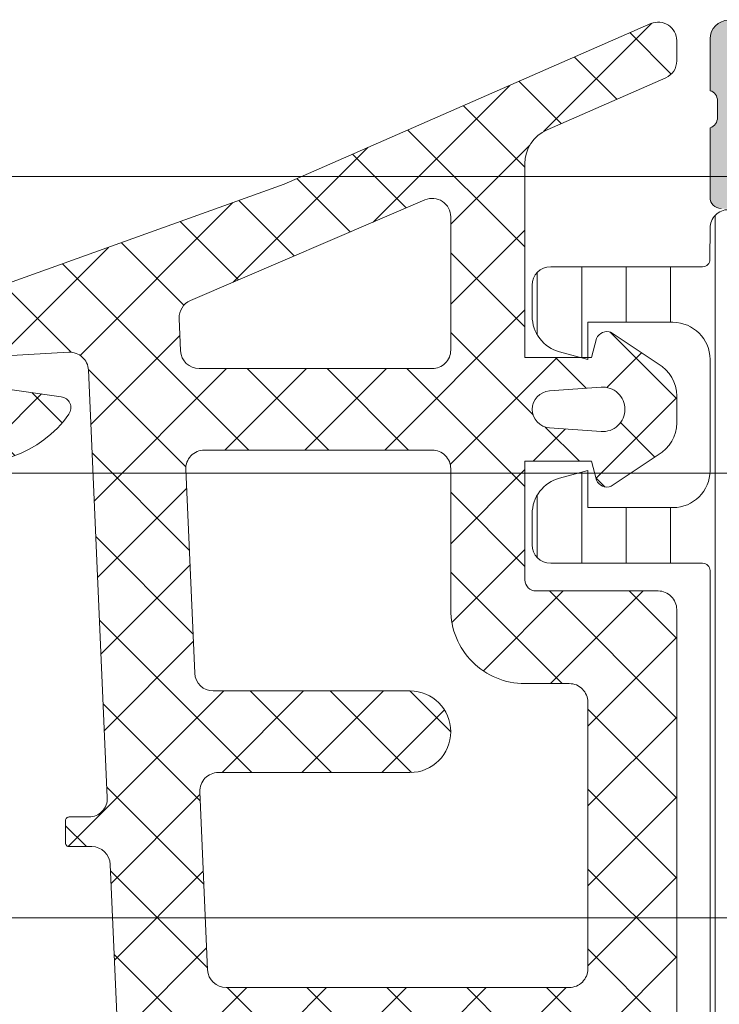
# Model space of a CAD drawing. Header units: millimetres. Extents: x 213386 to 506888, y 183055 to 450952.
# Tile 770 of 1056: x 387535 to 387554, y 342623 to 342649. Entities that reach past the tile are written whole.
import ezdxf

# ---------------------------------------------------------------- set-up
doc = ezdxf.new("R2010")
doc.units = ezdxf.units.MM
doc.layers.add('FASÁDA DETAILNÍ', color=255, linetype='Continuous', lineweight=0)
doc.layers.add('NOVA', color=255, linetype='Continuous', lineweight=0)

# ---------------------------------------------------------------- blocks, each defined once
blk = doc.blocks.new('A$C69D17D4D')
at = {"layer": 'FASÁDA DETAILNÍ'}
h = blk.add_hatch(color=256, dxfattribs=at)
edge = h.paths.add_edge_path()
edge.add_arc((-10451.99464855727, 24911.31804486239), 0.5000674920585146, 90.00773245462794, 179.9922675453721)
edge.add_line((-10452.49471604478, 24911.31811234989), (-10452.49471604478, 24907.31811234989))
edge.add_arc((-10451.99464855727, 24907.3181798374), 0.5000674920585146, 180.0077324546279, 269.9922675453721)
edge.add_line((-10451.99471604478, 24906.81811234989), (-10450.69466721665, 24906.81811234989))
edge.add_arc((-10450.69470411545, 24907.31814924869), 0.5000369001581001, 270.0042279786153, 359.9957720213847)
edge.add_line((-10450.19466721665, 24907.31811234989), (-10450.19466721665, 24907.81811234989))
edge.add_line((-10450.19466721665, 24907.81811234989), (-10451.19466721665, 24907.81811234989))
edge.add_line((-10451.19466721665, 24907.81811234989), (-10451.19466721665, 24909.31811234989))
edge.add_arc((-10450.19470419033, 24909.31814932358), 0.9999630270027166, 89.99788148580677, 180.0021185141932, ccw=False)
edge.add_line((-10450.19466721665, 24910.31811234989), (-10446.19466721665, 24910.31811234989))
edge.add_arc((-10446.19474408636, 24909.31803548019), 1.000076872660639, 0.004403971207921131, 89.99559602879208, ccw=False)
edge.add_line((-10445.19466721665, 24909.31811234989), (-10445.19466721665, 24907.81811234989))
edge.add_line((-10445.19466721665, 24907.81811234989), (-10446.19466721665, 24907.81811234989))
edge.add_line((-10446.19466721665, 24907.81811234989), (-10446.19466721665, 24907.31811234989))
edge.add_arc((-10445.69472469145, 24907.3180548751), 0.4999425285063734, 179.9934131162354, 270.0065868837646)
edge.add_line((-10445.69466721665, 24906.81811234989), (-10442.89467942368, 24906.81811234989))
edge.add_arc((-10442.89467942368, 24907.31811234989), 0.5, 270, 360)
edge.add_line((-10442.39467942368, 24907.31811234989), (-10442.39467942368, 24907.51811234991))
edge.add_arc((-10442.89467942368, 24907.51811234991), 0.5, 0, 90)
edge.add_line((-10442.89467942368, 24908.01811234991), (-10443.39467942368, 24908.01811234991))
edge.add_arc((-10443.39464432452, 24908.51814744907), 0.5000351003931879, 180.0040217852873, 269.99597821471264, ccw=False)
edge.add_line((-10443.89467942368, 24908.51811234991), (-10443.89467942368, 24909.31811540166))
edge.add_arc((-10443.39466286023, 24909.31809883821), 0.5000165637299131, 90.00189796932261, 179.9981020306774, ccw=False)
edge.add_line((-10443.39467942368, 24909.81811540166), (-10412.09468552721, 24909.81811540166))
edge.add_line((-10412.09468552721, 24909.81811540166), (-10406.05622790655, 24909.3857187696))
edge.add_arc((-10406.09468396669, 24908.38649908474), 0.9999594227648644, 0, 87.79599713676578, ccw=False)
edge.add_line((-10405.09472454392, 24908.38649908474), (-10405.09472454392, 24901.71804687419))
edge.add_arc((-10405.59472454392, 24901.71804687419), 0.5, -90, 0, ccw=False)
edge.add_line((-10405.59472454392, 24901.21804687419), (-10406.49472454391, 24901.21804687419))
edge.add_arc((-10406.49472454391, 24900.71804687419), 0.5, 90, 180)
edge.add_line((-10406.99472454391, 24900.71804687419), (-10406.99472454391, 24899.31804534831))
edge.add_arc((-10407.07356099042, 24899.05052475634), 0.2788950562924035, -1.1645893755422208, 73.58012358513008, ccw=False)
edge.add_line((-10406.79472354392, 24899.04485634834), (-10406.79472354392, 24898.59126234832))
edge.add_arc((-10407.07359163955, 24898.58560168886), 0.278925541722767, -73.57540544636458, 1.1628700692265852, ccw=False)
edge.add_line((-10406.99472454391, 24898.31805834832), (-10406.99472454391, 24896.43804734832))
edge.add_arc((-10406.69472454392, 24896.43804734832), 0.2999999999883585, 180, 270)
edge.add_line((-10406.69472454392, 24896.13804734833), (-10405.71475022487, 24896.13804734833))
edge.add_arc((-10405.71475022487, 24896.43804734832), 0.2999999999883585, 270, 360)
edge.add_line((-10405.41475022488, 24896.43804734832), (-10405.41475022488, 24899.19804534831))
edge.add_arc((-10405.29475022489, 24899.19804534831), 0.1199999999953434, 90, 180, ccw=False)
edge.add_line((-10405.29475022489, 24899.31804534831), (-10400.99472454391, 24899.31804534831))
edge.add_arc((-10400.99472454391, 24898.81804534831), 0.5, 0, 90, ccw=False)
edge.add_line((-10400.49472454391, 24898.81804534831), (-10400.49472454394, 24898.11804534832))
edge.add_line((-10400.49472454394, 24898.11804534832), (-10401.87622000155, 24895.72522502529))
edge.add_arc((-10401.75660475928, 24895.65616513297), 0.1381197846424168, 149.9999999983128, 270)
edge.add_line((-10401.75660475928, 24895.51804534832), (-10397.99472454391, 24895.51804534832))
edge.add_arc((-10397.99472454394, 24893.51804534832), 2, 0, 89.99999999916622, ccw=False)
edge.add_line((-10395.99472454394, 24893.51804534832), (-10395.99472454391, 24892.95004996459))
edge.add_arc((-10395.49472454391, 24892.95004996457), 0.5, 179.9999999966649, 214.4790717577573)
edge.add_arc((-10391.78522594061, 24895.4975232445), 4.999999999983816, 214.4790717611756, 264.6507719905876)
edge.add_arc((-10392.23284432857, 24890.65617200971), 0.1381197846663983, 262.2975625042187, 390.0000000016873)
edge.add_line((-10392.1132290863, 24890.72523190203), (-10393.49472454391, 24893.11805222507))
edge.add_line((-10393.49472454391, 24893.11805222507), (-10393.49472454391, 24893.81805222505))
edge.add_arc((-10392.99472454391, 24893.81805222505), 0.5, 90, 180, ccw=False)
edge.add_line((-10392.99472454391, 24894.31805222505), (-10388.69469886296, 24894.31805222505))
edge.add_arc((-10388.69469886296, 24894.19805222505), 0.1199999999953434, 0, 90, ccw=False)
edge.add_line((-10388.57469886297, 24894.19805222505), (-10388.57469886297, 24891.43805422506))
edge.add_arc((-10388.27469886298, 24891.43805422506), 0.2999999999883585, 180, 270)
edge.add_line((-10388.27469886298, 24891.13805422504), (-10387.29472454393, 24891.13805422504))
edge.add_arc((-10387.29472454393, 24891.43805422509), 0.3000000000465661, 270, 359.9999999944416)
edge.add_line((-10386.99472454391, 24891.43805422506), (-10386.99472454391, 24893.31806522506))
edge.add_arc((-10386.91585744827, 24893.58560856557), 0.2789255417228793, 178.8371299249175, 253.57540544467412, ccw=False)
edge.add_line((-10387.19472554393, 24893.59126922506), (-10387.19472554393, 24894.04486322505))
edge.add_arc((-10386.91588809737, 24894.05053163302), 0.278895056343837, 106.41987641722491, 181.1645893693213, ccw=False)
edge.add_line((-10386.99472454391, 24894.31805222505), (-10386.99472454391, 24897.31811071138))
edge.add_line((-10386.99472454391, 24897.31811071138), (-10387.69479691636, 24898.01821360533))
edge.add_line((-10387.69479691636, 24898.01821360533), (-10388.29480301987, 24898.01821360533))
edge.add_line((-10388.29480301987, 24898.01821360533), (-10388.29480301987, 24896.41820750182))
edge.add_arc((-10388.79481246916, 24896.4182169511), 0.5000094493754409, 270.00108278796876, 359.99891721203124, ccw=False)
edge.add_line((-10388.79480301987, 24895.91820750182), (-10389.19023109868, 24895.91820750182))
edge.add_arc((-10389.19023109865, 24896.41820750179), 0.4999999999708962, 254.999999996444, 269.99999999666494, ccw=False)
edge.add_line((-10389.31964062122, 24895.93524458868), (-10390.75352737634, 24896.31945338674))
edge.add_arc((-10390.49470833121, 24897.28537921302), 0.9999999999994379, 180, 254.9999999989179, ccw=False)
edge.add_line((-10391.49470833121, 24897.28537921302), (-10391.49470833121, 24903.01820139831))
edge.add_line((-10391.49470833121, 24903.01820139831), (-10388.29480301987, 24903.01820139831))
edge.add_line((-10388.29480301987, 24903.01820139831), (-10388.29480301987, 24902.21821360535))
edge.add_line((-10388.29480301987, 24902.21821360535), (-10387.69479691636, 24902.21821360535))
edge.add_line((-10387.69479691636, 24902.21821360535), (-10386.99481522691, 24903.43064646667))
edge.add_line((-10386.99481522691, 24903.43064646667), (-10386.99481522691, 24904.51820139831))
edge.add_line((-10386.99481522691, 24904.51820139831), (-10401.99472454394, 24904.51820139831))
edge.add_arc((-10401.99472454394, 24905.01820139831), 0.5, 180, 270, ccw=False)
edge.add_line((-10402.49472454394, 24905.01820139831), (-10402.49472454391, 24910.81811234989))
edge.add_arc((-10403.49472454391, 24910.81811234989), 1, 0, 90)
edge.add_line((-10403.49472454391, 24911.81811234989), (-10451.99471604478, 24911.81811234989))
edge = h.paths.add_edge_path(flags=16)
edge.add_line((-10393.09470833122, 24902.21821360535), (-10393.09470833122, 24897.81821360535))
edge.add_arc((-10393.59470833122, 24897.81821360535), 0.5, -90, 0, ccw=False)
edge.add_line((-10393.59470833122, 24897.31821360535), (-10397.99470833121, 24897.31821360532))
edge.add_arc((-10397.99470833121, 24897.81821360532), 0.5, 180, 270, ccw=False)
edge.add_line((-10398.49470833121, 24897.81821360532), (-10398.49470833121, 24902.21821360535))
edge.add_arc((-10397.99470833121, 24902.21821360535), 0.5, 90, 180, ccw=False)
edge.add_line((-10397.99470833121, 24902.71821360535), (-10393.59470833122, 24902.71821360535))
edge.add_arc((-10393.59470833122, 24902.21821360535), 0.5, 0, 90, ccw=False)
h = blk.add_hatch(dxfattribs=at)
h.set_pattern_fill('ANSI37', color=256, scale=0.48, angle=270, style=0)
h.set_pattern_definition([(315, (-10411.99471604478, 24886.81811234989), (1.077630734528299, 1.077630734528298), []), (44.99999999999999, (-10411.99471604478, 24886.81811234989), (-1.077630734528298, 1.077630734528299), [])])
edge = h.paths.add_edge_path(flags=16)
edge.add_line((-10411.33042204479, 24890.21938934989), (-10409.93756804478, 24890.11964534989))
edge.add_arc((-10409.89471055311, 24890.71811226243), 0.599999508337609, 265.9039194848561, 360.0000083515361)
edge.add_arc((-10409.89471055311, 24890.71811243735), 0.5999995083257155, 359.9999916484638, 454.0960805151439)
edge.add_line((-10409.93756804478, 24891.31657934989), (-10411.33042204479, 24891.21683534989))
edge.add_arc((-10411.29470756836, 24890.71811234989), 0.5000001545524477, 94.09606439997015, 265.9039356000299)
edge = h.paths.add_edge_path(flags=16)
edge.add_arc((-10414.49471567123, 24892.31810897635), 0.4999996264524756, 269.9999571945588, 360.0000428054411)
edge.add_line((-10413.99471604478, 24892.3181093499), (-10413.99471604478, 24895.9117943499))
edge.add_arc((-10414.49471637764, 24895.91179436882), 0.5000003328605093, 359.9999978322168, 473.2180266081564)
edge.add_line((-10414.69183204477, 24896.37130034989), (-10421.02293404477, 24893.6554223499))
edge.add_arc((-10420.8258181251, 24893.19591700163), 0.4999998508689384, 113.2180817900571, 182.5001106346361)
edge.add_line((-10421.32534204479, 24893.17410634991), (-10421.28701604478, 24892.29629934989))
edge.add_arc((-10420.78749243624, 24892.31810883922), 0.499999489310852, 182.4999791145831, 270.0000448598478)
edge.add_line((-10420.78749204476, 24891.8181093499), (-10414.49471604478, 24891.8181093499))
edge = h.paths.add_edge_path(flags=16)
edge.add_line((-10419.90287804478, 24866.7641903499), (-10411.00602504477, 24862.61552034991))
edge.add_arc((-10410.79471590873, 24863.06867409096), 0.499999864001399, 244.9999920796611, 360.0000296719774)
edge.add_line((-10410.29471604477, 24863.0686743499), (-10410.29471604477, 24872.41810934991))
edge.add_arc((-10410.79471567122, 24872.41810972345), 0.4999996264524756, 359.9999571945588, 450.0000428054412)
edge.add_line((-10410.79471604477, 24872.91810934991), (-10419.91863904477, 24872.91810934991))
edge.add_arc((-10419.9186388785, 24872.41810928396), 0.5000000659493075, 90.00001905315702, 182.5000272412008)
edge.add_line((-10420.41816304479, 24872.3962993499), (-10420.19109304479, 24867.19553534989))
edge.add_arc((-10419.69156763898, 24867.2173450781), 0.5000012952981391, 182.4999974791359, 244.9999080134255)
edge = h.paths.add_edge_path(flags=16)
edge.add_arc((-10410.79471567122, 24875.61810897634), 0.4999996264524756, 269.9999571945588, 360.0000428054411)
edge.add_line((-10410.29471604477, 24875.61810934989), (-10410.29471604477, 24882.8181093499))
edge.add_arc((-10410.79471567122, 24882.81810972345), 0.4999996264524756, 359.9999571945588, 450.0000428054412)
edge.add_line((-10410.79471604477, 24883.3181093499), (-10411.99471604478, 24883.3181093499))
edge.add_arc((-10411.99471753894, 24885.31810785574), 1.999998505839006, 179.9999571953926, 270.00004280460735, ccw=False)
edge.add_line((-10413.99471604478, 24885.3181093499), (-10413.99471604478, 24889.11810934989))
edge.add_arc((-10414.49471567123, 24889.11810972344), 0.4999996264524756, 359.9999571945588, 450.0000428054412)
edge.add_line((-10414.49471604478, 24889.61810934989), (-10420.64777704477, 24889.61810934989))
edge.add_arc((-10420.6477768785, 24889.11810928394), 0.5000000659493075, 90.00001905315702, 182.5000272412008)
edge.add_line((-10421.14730104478, 24889.09629934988), (-10420.90716604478, 24883.59629934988))
edge.add_arc((-10420.40764243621, 24883.6181088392), 0.4999994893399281, 182.4999791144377, 270.0000448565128)
edge.add_line((-10420.40764204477, 24883.11810934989), (-10415.09471604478, 24883.11810934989))
edge.add_arc((-10415.09471604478, 24882.01810934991), 1.099999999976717, -90, 90, ccw=False)
edge.add_line((-10415.09471604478, 24880.91810934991), (-10420.26792704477, 24880.91810934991))
edge.add_arc((-10420.26792687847, 24880.41810928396), 0.5000000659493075, 90.00001905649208, 182.5000272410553)
edge.add_line((-10420.76745104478, 24880.3962993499), (-10420.55787804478, 24875.59629934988))
edge.add_arc((-10420.05835443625, 24875.6181088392), 0.499999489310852, 182.4999791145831, 270.0000448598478)
edge.add_line((-10420.05835404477, 24875.11810934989), (-10410.79471604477, 24875.11810934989))
edge = h.paths.add_edge_path()
edge.add_line((-10412.18117304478, 24860.4050563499), (-10420.96903904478, 24864.50290534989))
edge.add_ellipse((-10419.70118155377, 24867.22183071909), major_axis=(-3.000002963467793, 0), ratio=1, start_angle=2.500058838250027, end_angle=64.99996937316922, ccw=False)
edge.add_line((-10422.69832904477, 24867.0909693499), (-10422.72666304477, 24867.7399193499))
edge.add_ellipse((-10423.22618665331, 24867.71810986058), major_axis=(-0.499999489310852, 0), ratio=1, start_angle=182.4999791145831, end_angle=270.0000448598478)
edge.add_line((-10423.22618704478, 24868.21810934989), (-10424.19471604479, 24868.21810934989))
edge.add_ellipse((-10424.19471611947, 24868.31810927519), major_axis=(-0.09999992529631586, 0), ratio=1, start_angle=-4.2805441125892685e-05, end_angle=90.00004278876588, ccw=False)
edge.add_line((-10424.29471604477, 24868.3181093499), (-10424.29471604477, 24868.91810934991))
edge.add_ellipse((-10424.1947161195, 24868.91810942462), major_axis=(-0.09999992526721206, 0), ratio=1, start_angle=-90.00004280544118, end_angle=4.2805441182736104e-05, ccw=False)
edge.add_line((-10424.19471604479, 24869.01810934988), (-10423.29167804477, 24869.01810934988))
edge.add_ellipse((-10423.29167821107, 24869.5181094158), major_axis=(-0.5000000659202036, 0), ratio=1, start_angle=90.00001905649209, end_angle=182.5000272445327)
edge.add_line((-10422.79215404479, 24869.53991934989), (-10423.18599204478, 24878.44021334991))
edge.add_ellipse((-10423.68550332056, 24878.41810924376), major_axis=(-0.5000001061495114, 0), ratio=1, start_angle=182.5337692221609, end_angle=270.0000829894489)
edge.add_line((-10423.68550404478, 24878.91810934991), (-10424.29471604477, 24878.91810934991))
edge.add_ellipse((-10424.2947161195, 24879.0181092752), major_axis=(-0.0999999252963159, 0), ratio=1, start_angle=-4.278876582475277e-05, end_angle=90.00004282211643, ccw=False)
edge.add_line((-10424.39471604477, 24879.01810934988), (-10424.39471604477, 24879.61810934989))
edge.add_ellipse((-10424.29471611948, 24879.61810942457), major_axis=(-0.09999992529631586, 0), ratio=1, start_angle=-90.00004280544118, end_angle=4.278876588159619e-05, ccw=False)
edge.add_line((-10424.29471604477, 24879.71810934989), (-10423.76515404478, 24879.71810934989))
edge.add_ellipse((-10423.76515373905, 24880.21810984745), major_axis=(-0.500000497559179, 0), ratio=1, start_angle=89.99996496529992, end_angle=182.5336979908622)
edge.add_line((-10423.26564204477, 24880.2402133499), (-10423.77629804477, 24891.7804383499))
edge.add_ellipse((-10424.27582264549, 24891.75862881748), major_axis=(-0.5000004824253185, 0), ratio=1, start_angle=182.4999790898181, end_angle=273.2170573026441)
edge.add_line((-10424.30388204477, 24892.2578413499), (-10429.43762504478, 24891.96927834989))
edge.add_ellipse((-10429.32206962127, 24891.55886034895), major_axis=(-0.4263754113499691, 0), ratio=1, start_angle=-74.27514552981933, end_angle=69.24102763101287)
edge.add_line((-10429.47319304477, 24891.16016534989), (-10429.24059004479, 24891.16140534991))
edge.add_line((-10429.24059004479, 24891.16140534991), (-10427.35801104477, 24891.45954334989))
edge.add_line((-10427.35801104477, 24891.45954334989), (-10424.50872604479, 24891.05911734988))
edge.add_ellipse((-10424.55047664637, 24890.76203675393), major_axis=(-0.2999999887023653, 0), ratio=1, start_angle=145.4022536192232, end_angle=262.00025595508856, ccw=False)
edge.add_ellipse((-10426.77304773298, 24892.29515014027), major_axis=(-3.000047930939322, 0), ratio=1, start_angle=71.99157541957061, end_angle=145.4023587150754, ccw=False)
edge.add_line((-10427.70053304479, 24889.44207134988), (-10429.95542404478, 24890.07564734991))
edge.add_ellipse((-10429.79449450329, 24890.85085985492), major_axis=(-0.7917403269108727, 0), ratio=1, start_angle=6.798346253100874, end_angle=78.27231020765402, ccw=False)
edge.add_line((-10430.58066804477, 24890.75713734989), (-10430.58188904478, 24891.81534734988))
edge.add_ellipse((-10429.40280281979, 24891.6862231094), major_axis=(-1.186135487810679, 0), ratio=1, start_angle=288.65557644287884, end_angle=353.7503218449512, ccw=False)
edge.add_line((-10429.78222204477, 24892.8100373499), (-10426.54088204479, 24893.90437034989))
edge.add_line((-10426.54088204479, 24893.90437034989), (-10418.49108704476, 24896.7941483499))
edge.add_line((-10418.49108704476, 24896.7941483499), (-10408.59321004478, 24901.12695734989))
edge.add_ellipse((-10408.3949399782, 24900.66794836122), major_axis=(-0.5000002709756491, 0), ratio=1, start_angle=180.0665763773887, end_angle=293.36204948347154, ccw=False)
edge.add_line((-10407.89494004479, 24900.6685293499), (-10407.89430504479, 24900.12182834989))
edge.add_ellipse((-10408.39430514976, 24900.12124807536), major_axis=(-0.5000004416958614, 0), ratio=1, start_angle=113.92082453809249, end_angle=180.0664945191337, ccw=False)
edge.add_line((-10408.19156804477, 24899.6641943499), (-10411.39557104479, 24898.26243834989))
edge.add_ellipse((-10410.99471670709, 24897.34629727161), major_axis=(-0.999999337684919, 0), ratio=1, start_angle=-66.36838527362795, end_angle=5.281060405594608e-05)
edge.add_line((-10411.99471604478, 24897.34629634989), (-10411.99471604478, 24892.11835434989))
edge.add_line((-10411.99471604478, 24892.11835434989), (-10410.19523704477, 24892.11834534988))
edge.add_line((-10410.19523704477, 24892.11834534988), (-10410.05729504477, 24892.63314634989))
edge.add_ellipse((-10409.78014102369, 24892.5183810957), major_axis=(-0.2999756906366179, 0), ratio=1, start_angle=247.4964333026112, end_angle=337.5062997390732, ccw=False)
edge.add_line((-10409.66532804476, 24892.79551534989), (-10408.39520104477, 24891.94634834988))
edge.add_ellipse((-10408.89492181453, 24891.08048416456), major_axis=(-0.9997207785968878, 0), ratio=1, start_angle=179.9923881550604, end_angle=240.00923930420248, ccw=False)
edge.add_line((-10407.89520104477, 24891.0803513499), (-10407.89523204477, 24890.3559903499))
edge.add_ellipse((-10408.89496987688, 24890.35619840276), major_axis=(-0.9997378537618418, 0), ratio=1, start_angle=119.99132494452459, end_angle=179.9880763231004, ccw=False)
edge.add_line((-10408.39523204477, 24889.4903243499), (-10409.66532804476, 24888.64115734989))
edge.add_ellipse((-10409.7801399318, 24888.91830484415), major_axis=(-0.2999875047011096, 0), ratio=1, start_angle=22.4986038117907, end_angle=112.50240616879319, ccw=False)
edge.add_line((-10410.05729504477, 24888.80351134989), (-10410.19526704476, 24889.3183273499))
edge.add_line((-10410.19526704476, 24889.3183273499), (-10411.99471604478, 24889.3183353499))
edge.add_line((-10411.99471604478, 24889.3183353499), (-10411.99471604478, 24886.11810834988))
edge.add_ellipse((-10411.69471626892, 24886.11810812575), major_axis=(-0.2999997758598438, 0), ratio=1, start_angle=-4.280544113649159e-05, end_angle=90.00004280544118)
edge.add_line((-10411.69471604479, 24885.81810834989), (-10408.39472004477, 24885.81810834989))
edge.add_ellipse((-10408.39471967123, 24885.31810872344), major_axis=(-0.4999996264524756, 0), ratio=1, start_angle=179.9999571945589, end_angle=270.0000428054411, ccw=False)
edge.add_line((-10407.89472004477, 24885.31810834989), (-10407.89472004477, 24858.4204863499))
edge.add_line((-10407.89472004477, 24858.4204863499), (-10409.44511204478, 24857.52536834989))
edge.add_ellipse((-10409.69511213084, 24857.95838090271), major_axis=(-0.4999999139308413, 0), ratio=1, start_angle=6.334934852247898e-05, end_angle=120.00001708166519, ccw=False)
edge.add_line((-10410.19511204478, 24857.95838034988), (-10411.89248304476, 24857.95838034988))
edge.add_line((-10411.89248304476, 24857.95838034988), (-10411.89248304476, 24859.95190234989))
edge.add_ellipse((-10412.39248330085, 24859.95190269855), major_axis=(-0.5000002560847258, 0), ratio=1, start_angle=179.9999600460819, end_angle=244.9998714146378)
h = blk.add_hatch(dxfattribs=at)
h.set_pattern_fill('ANSI37', color=256, scale=0.48, angle=270, style=0)
h.set_pattern_definition([(315, (-10411.99471586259, 24886.81811234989), (1.077630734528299, 1.077630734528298), []), (44.99999999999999, (-10411.99471586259, 24886.81811234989), (-1.077630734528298, 1.077630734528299), [])])
edge = h.paths.add_edge_path(flags=16)
edge.add_line((-10411.3304218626, 24890.21938934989), (-10409.93756786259, 24890.11964534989))
edge.add_arc((-10409.89471037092, 24890.71811226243), 0.599999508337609, 265.9039194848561, 360.0000083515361)
edge.add_arc((-10409.89471037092, 24890.71811243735), 0.5999995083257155, 359.9999916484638, 454.0960805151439)
edge.add_line((-10409.93756786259, 24891.31657934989), (-10411.3304218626, 24891.21683534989))
edge.add_arc((-10411.29470738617, 24890.71811234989), 0.5000001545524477, 94.09606439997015, 265.9039356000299)
edge = h.paths.add_edge_path(flags=16)
edge.add_arc((-10414.49471548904, 24892.31810897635), 0.4999996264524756, 269.9999571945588, 360.0000428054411)
edge.add_line((-10413.99471586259, 24892.3181093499), (-10413.99471586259, 24895.9117943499))
edge.add_arc((-10414.49471619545, 24895.91179436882), 0.5000003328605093, 359.9999978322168, 473.2180266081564)
edge.add_line((-10414.69183186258, 24896.37130034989), (-10421.02293386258, 24893.6554223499))
edge.add_arc((-10420.82581794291, 24893.19591700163), 0.4999998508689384, 113.2180817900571, 182.5001106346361)
edge.add_line((-10421.3253418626, 24893.17410634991), (-10421.28701586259, 24892.29629934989))
edge.add_arc((-10420.78749225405, 24892.31810883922), 0.499999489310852, 182.4999791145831, 270.0000448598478)
edge.add_line((-10420.78749186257, 24891.8181093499), (-10414.49471586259, 24891.8181093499))
edge = h.paths.add_edge_path(flags=16)
edge.add_line((-10419.90287786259, 24866.7641903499), (-10411.00602486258, 24862.61552034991))
edge.add_arc((-10410.79471572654, 24863.06867409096), 0.499999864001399, 244.9999920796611, 360.0000296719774)
edge.add_line((-10410.29471586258, 24863.0686743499), (-10410.29471586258, 24872.41810934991))
edge.add_arc((-10410.79471548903, 24872.41810972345), 0.4999996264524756, 359.9999571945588, 450.0000428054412)
edge.add_line((-10410.79471586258, 24872.91810934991), (-10419.91863886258, 24872.91810934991))
edge.add_arc((-10419.91863869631, 24872.41810928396), 0.5000000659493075, 90.00001905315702, 182.5000272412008)
edge.add_line((-10420.4181628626, 24872.3962993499), (-10420.1910928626, 24867.19553534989))
edge.add_arc((-10419.69156745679, 24867.2173450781), 0.5000012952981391, 182.4999974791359, 244.9999080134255)
edge = h.paths.add_edge_path(flags=16)
edge.add_arc((-10410.79471548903, 24875.61810897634), 0.4999996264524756, 269.9999571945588, 360.0000428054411)
edge.add_line((-10410.29471586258, 24875.61810934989), (-10410.29471586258, 24882.8181093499))
edge.add_arc((-10410.79471548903, 24882.81810972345), 0.4999996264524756, 359.9999571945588, 450.0000428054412)
edge.add_line((-10410.79471586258, 24883.3181093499), (-10411.99471586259, 24883.3181093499))
edge.add_arc((-10411.99471735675, 24885.31810785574), 1.999998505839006, 179.9999571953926, 270.00004280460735, ccw=False)
edge.add_line((-10413.99471586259, 24885.3181093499), (-10413.99471586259, 24889.11810934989))
edge.add_arc((-10414.49471548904, 24889.11810972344), 0.4999996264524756, 359.9999571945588, 450.0000428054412)
edge.add_line((-10414.49471586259, 24889.61810934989), (-10420.64777686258, 24889.61810934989))
edge.add_arc((-10420.64777669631, 24889.11810928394), 0.5000000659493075, 90.00001905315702, 182.5000272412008)
edge.add_line((-10421.14730086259, 24889.09629934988), (-10420.90716586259, 24883.59629934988))
edge.add_arc((-10420.40764225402, 24883.6181088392), 0.4999994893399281, 182.4999791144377, 270.0000448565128)
edge.add_line((-10420.40764186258, 24883.11810934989), (-10415.09471586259, 24883.11810934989))
edge.add_arc((-10415.09471586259, 24882.01810934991), 1.099999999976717, -90, 90, ccw=False)
edge.add_line((-10415.09471586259, 24880.91810934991), (-10420.26792686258, 24880.91810934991))
edge.add_arc((-10420.26792669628, 24880.41810928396), 0.5000000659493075, 90.00001905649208, 182.5000272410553)
edge.add_line((-10420.76745086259, 24880.3962993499), (-10420.55787786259, 24875.59629934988))
edge.add_arc((-10420.05835425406, 24875.6181088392), 0.499999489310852, 182.4999791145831, 270.0000448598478)
edge.add_line((-10420.05835386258, 24875.11810934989), (-10410.79471586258, 24875.11810934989))
edge = h.paths.add_edge_path()
edge.add_line((-10412.18117286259, 24860.4050563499), (-10420.96903886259, 24864.50290534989))
edge.add_ellipse((-10419.70118137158, 24867.22183071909), major_axis=(-3.000002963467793, 0), ratio=1, start_angle=2.500058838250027, end_angle=64.99996937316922, ccw=False)
edge.add_line((-10422.69832886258, 24867.0909693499), (-10422.72666286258, 24867.7399193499))
edge.add_ellipse((-10423.22618647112, 24867.71810986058), major_axis=(-0.499999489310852, 0), ratio=1, start_angle=182.4999791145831, end_angle=270.0000448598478)
edge.add_line((-10423.22618686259, 24868.21810934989), (-10424.1947158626, 24868.21810934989))
edge.add_ellipse((-10424.19471593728, 24868.31810927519), major_axis=(-0.09999992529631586, 0), ratio=1, start_angle=-4.2805441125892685e-05, end_angle=90.00004278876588, ccw=False)
edge.add_line((-10424.29471586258, 24868.3181093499), (-10424.29471586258, 24868.91810934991))
edge.add_ellipse((-10424.19471593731, 24868.91810942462), major_axis=(-0.09999992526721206, 0), ratio=1, start_angle=-90.00004280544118, end_angle=4.2805441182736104e-05, ccw=False)
edge.add_line((-10424.1947158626, 24869.01810934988), (-10423.29167786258, 24869.01810934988))
edge.add_ellipse((-10423.29167802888, 24869.5181094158), major_axis=(-0.5000000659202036, 0), ratio=1, start_angle=90.00001905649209, end_angle=182.5000272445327)
edge.add_line((-10422.7921538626, 24869.53991934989), (-10423.18599186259, 24878.44021334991))
edge.add_ellipse((-10423.68550313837, 24878.41810924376), major_axis=(-0.5000001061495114, 0), ratio=1, start_angle=182.5337692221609, end_angle=270.0000829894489)
edge.add_line((-10423.68550386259, 24878.91810934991), (-10424.29471586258, 24878.91810934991))
edge.add_ellipse((-10424.29471593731, 24879.0181092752), major_axis=(-0.0999999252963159, 0), ratio=1, start_angle=-4.278876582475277e-05, end_angle=90.00004282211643, ccw=False)
edge.add_line((-10424.39471586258, 24879.01810934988), (-10424.39471586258, 24879.61810934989))
edge.add_ellipse((-10424.29471593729, 24879.61810942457), major_axis=(-0.09999992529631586, 0), ratio=1, start_angle=-90.00004280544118, end_angle=4.278876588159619e-05, ccw=False)
edge.add_line((-10424.29471586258, 24879.71810934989), (-10423.76515386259, 24879.71810934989))
edge.add_ellipse((-10423.76515355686, 24880.21810984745), major_axis=(-0.500000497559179, 0), ratio=1, start_angle=89.99996496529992, end_angle=182.5336979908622)
edge.add_line((-10423.26564186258, 24880.2402133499), (-10423.77629786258, 24891.7804383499))
edge.add_ellipse((-10424.2758224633, 24891.75862881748), major_axis=(-0.5000004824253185, 0), ratio=1, start_angle=182.4999790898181, end_angle=273.2170573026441)
edge.add_line((-10424.30388186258, 24892.2578413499), (-10429.43762486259, 24891.96927834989))
edge.add_ellipse((-10429.32206943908, 24891.55886034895), major_axis=(-0.4263754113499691, 0), ratio=1, start_angle=-74.27514552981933, end_angle=69.24102763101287)
edge.add_line((-10429.47319286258, 24891.16016534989), (-10429.2405898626, 24891.16140534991))
edge.add_line((-10429.2405898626, 24891.16140534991), (-10427.35801086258, 24891.45954334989))
edge.add_line((-10427.35801086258, 24891.45954334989), (-10424.5087258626, 24891.05911734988))
edge.add_ellipse((-10424.55047646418, 24890.76203675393), major_axis=(-0.2999999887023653, 0), ratio=1, start_angle=145.4022536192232, end_angle=262.00025595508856, ccw=False)
edge.add_ellipse((-10426.77304755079, 24892.29515014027), major_axis=(-3.000047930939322, 0), ratio=1, start_angle=71.99157541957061, end_angle=145.4023587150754, ccw=False)
edge.add_line((-10427.7005328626, 24889.44207134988), (-10429.95542386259, 24890.07564734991))
edge.add_ellipse((-10429.7944943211, 24890.85085985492), major_axis=(-0.7917403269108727, 0), ratio=1, start_angle=6.798346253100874, end_angle=78.27231020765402, ccw=False)
edge.add_line((-10430.58066786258, 24890.75713734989), (-10430.58188886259, 24891.81534734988))
edge.add_ellipse((-10429.4028026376, 24891.6862231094), major_axis=(-1.186135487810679, 0), ratio=1, start_angle=288.65557644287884, end_angle=353.7503218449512, ccw=False)
edge.add_line((-10429.78222186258, 24892.8100373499), (-10426.5408818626, 24893.90437034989))
edge.add_line((-10426.5408818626, 24893.90437034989), (-10418.49108686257, 24896.7941483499))
edge.add_line((-10418.49108686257, 24896.7941483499), (-10408.59320986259, 24901.12695734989))
edge.add_ellipse((-10408.39493979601, 24900.66794836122), major_axis=(-0.5000002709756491, 0), ratio=1, start_angle=180.0665763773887, end_angle=293.36204948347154, ccw=False)
edge.add_line((-10407.8949398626, 24900.6685293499), (-10407.8943048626, 24900.12182834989))
edge.add_ellipse((-10408.39430496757, 24900.12124807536), major_axis=(-0.5000004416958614, 0), ratio=1, start_angle=113.92082453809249, end_angle=180.0664945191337, ccw=False)
edge.add_line((-10408.19156786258, 24899.6641943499), (-10411.3955708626, 24898.26243834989))
edge.add_ellipse((-10410.9947165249, 24897.34629727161), major_axis=(-0.999999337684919, 0), ratio=1, start_angle=-66.36838527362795, end_angle=5.281060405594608e-05)
edge.add_line((-10411.99471586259, 24897.34629634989), (-10411.99471586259, 24892.11835434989))
edge.add_line((-10411.99471586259, 24892.11835434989), (-10410.19523686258, 24892.11834534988))
edge.add_line((-10410.19523686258, 24892.11834534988), (-10410.05729486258, 24892.63314634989))
edge.add_ellipse((-10409.7801408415, 24892.5183810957), major_axis=(-0.2999756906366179, 0), ratio=1, start_angle=247.4964333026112, end_angle=337.5062997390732, ccw=False)
edge.add_line((-10409.66532786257, 24892.79551534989), (-10408.39520086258, 24891.94634834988))
edge.add_ellipse((-10408.89492163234, 24891.08048416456), major_axis=(-0.9997207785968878, 0), ratio=1, start_angle=179.9923881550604, end_angle=240.00923930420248, ccw=False)
edge.add_line((-10407.89520086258, 24891.0803513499), (-10407.89523186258, 24890.3559903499))
edge.add_ellipse((-10408.89496969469, 24890.35619840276), major_axis=(-0.9997378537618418, 0), ratio=1, start_angle=119.99132494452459, end_angle=179.9880763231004, ccw=False)
edge.add_line((-10408.39523186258, 24889.4903243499), (-10409.66532786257, 24888.64115734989))
edge.add_ellipse((-10409.78013974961, 24888.91830484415), major_axis=(-0.2999875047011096, 0), ratio=1, start_angle=22.4986038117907, end_angle=112.50240616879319, ccw=False)
edge.add_line((-10410.05729486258, 24888.80351134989), (-10410.19526686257, 24889.3183273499))
edge.add_line((-10410.19526686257, 24889.3183273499), (-10411.99471586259, 24889.3183353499))
edge.add_line((-10411.99471586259, 24889.3183353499), (-10411.99471586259, 24886.11810834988))
edge.add_ellipse((-10411.69471608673, 24886.11810812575), major_axis=(-0.2999997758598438, 0), ratio=1, start_angle=-4.280544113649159e-05, end_angle=90.00004280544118)
edge.add_line((-10411.6947158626, 24885.81810834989), (-10408.39471986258, 24885.81810834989))
edge.add_ellipse((-10408.39471948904, 24885.31810872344), major_axis=(-0.4999996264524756, 0), ratio=1, start_angle=179.9999571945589, end_angle=270.0000428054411, ccw=False)
edge.add_line((-10407.89471986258, 24885.31810834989), (-10407.89471986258, 24858.4204863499))
edge.add_line((-10407.89471986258, 24858.4204863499), (-10409.44511186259, 24857.52536834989))
edge.add_ellipse((-10409.69511194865, 24857.95838090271), major_axis=(-0.4999999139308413, 0), ratio=1, start_angle=6.334934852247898e-05, end_angle=120.00001708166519, ccw=False)
edge.add_line((-10410.19511186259, 24857.95838034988), (-10411.89248286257, 24857.95838034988))
edge.add_line((-10411.89248286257, 24857.95838034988), (-10411.89248286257, 24859.95190234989))
edge.add_ellipse((-10412.39248311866, 24859.95190269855), major_axis=(-0.5000002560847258, 0), ratio=1, start_angle=179.9999600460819, end_angle=244.9998714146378)
h = blk.add_hatch(dxfattribs=at)
h.set_pattern_fill('LINIE', color=256, scale=1.2, angle=90, style=0)
h.set_pattern_definition([(90, (-4438.222287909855, -0.6246130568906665), (-1.2, 7.347638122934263e-17), [])])
edge = h.paths.add_edge_path()
edge.add_arc((-10405.68552637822, 24896.40802904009), 0.2999999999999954, -89.99792470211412, 0.0020752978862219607, ccw=False)
edge.add_line((-10405.68551551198, 24896.10802904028), (-10406.4958468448, 24896.10800041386))
edge.add_arc((-10406.4958314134, 24895.60800309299), 0.4999973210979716, 90.00176831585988, 180.0023822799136)
edge.add_line((-10406.99582873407, 24895.6079823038), (-10406.99714927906, 24894.76691005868))
edge.add_arc((-10407.19714927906, 24894.76691005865), 0.1999999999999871, -89.99999999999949, 5.115907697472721e-13, ccw=False)
edge.add_line((-10407.19714927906, 24894.56691005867), (-10411.29714927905, 24894.56691005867))
edge.add_arc((-10411.29714927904, 24894.06691005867), 0.5000000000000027, 89.99999999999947, 179.9999999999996)
edge.add_line((-10411.79714927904, 24894.06691005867), (-10411.79714927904, 24893.23616083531))
edge.add_arc((-10410.79714927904, 24893.23616083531), 0.9999999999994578, 180.0000000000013, 254.9999999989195)
edge.add_line((-10411.05596832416, 24892.27023500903), (-10410.29714927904, 24892.06691005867))
edge.add_line((-10410.29714927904, 24892.06691005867), (-10410.29714927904, 24893.06691005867))
edge.add_line((-10410.29714927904, 24893.06691005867), (-10407.99714927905, 24893.06691005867))
edge.add_arc((-10407.99885852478, 24892.06278357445), 1.004127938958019, 0.23408772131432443, 89.90246998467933, ccw=False)
edge.add_line((-10406.99473896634, 24892.06688602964), (-10406.99473896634, 24889.0670076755))
edge.add_arc((-10407.9988583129, 24889.07103603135), 1.004127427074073, 270.09751797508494, 359.7701403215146, ccw=False)
edge.add_line((-10407.99714927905, 24888.06691005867), (-10410.29714927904, 24888.06691005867))
edge.add_line((-10410.29714927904, 24888.06691005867), (-10410.29714927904, 24889.06691005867))
edge.add_line((-10410.29714927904, 24889.06691005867), (-10411.05596832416, 24888.86358510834))
edge.add_arc((-10410.79714927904, 24887.89765928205), 1.000000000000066, 105.0000000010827, 179.9999999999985)
edge.add_line((-10411.79714927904, 24887.89765928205), (-10411.79714927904, 24887.06691005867))
edge.add_arc((-10411.29714927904, 24887.06691005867), 0.4999999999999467, 180, 270)
edge.add_line((-10411.29714927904, 24886.56691005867), (-10407.19714927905, 24886.56691005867))
edge.add_arc((-10407.19887783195, 24886.36273696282), 0.2041804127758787, 1.1558689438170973, 89.51493893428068, ccw=False)
edge.add_line((-10406.99473896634, 24886.36685576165), (-10406.99471604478, 24860.52548895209))
edge.add_arc((-10406.49471872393, 24860.52550438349), 0.4999973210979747, 180.0017683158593, 270.002382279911)
edge.add_line((-10406.49469793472, 24860.02550706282), (-10405.6843666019, 24860.02553568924))
edge.add_arc((-10405.68435573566, 24859.72553568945), 0.299999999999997, 0.0020752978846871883, 90.00207529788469, ccw=False)
edge.add_line((-10405.38435573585, 24859.72554655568), (-10405.38460075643, 24857.32554816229))
edge.add_arc((-10404.88460477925, 24857.32556363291), 0.499995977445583, 180.0017728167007, 270.0023777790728)
edge.add_line((-10404.88458402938, 24856.82556765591), (-10401.40804253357, 24856.82569430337))
edge.add_arc((-10401.55038903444, 24857.81550722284), 0.99999607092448, 278.1836833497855, 392.7290913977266)
edge.add_line((-10400.70915596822, 24858.35617261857), (-10402.02770839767, 24860.63978170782))
edge.add_arc((-10401.59470473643, 24860.88979736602), 0.5000000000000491, 180.0021352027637, 210.0020718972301, ccw=False)
edge.add_line((-10402.09470473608, 24860.88977873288), (-10402.09579104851, 24895.24404748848))
edge.add_arc((-10401.59579104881, 24895.24406507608), 0.5000000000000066, 150.0020786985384, 180.0020153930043, ccw=False)
edge.add_line((-10402.02881282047, 24895.49404936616), (-10400.71042582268, 24897.77775396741))
edge.add_arc((-10401.55169805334, 24898.31835842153), 0.9999960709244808, 327.2750591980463, 441.8204672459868)
edge.add_line((-10401.40942325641, 24899.30818165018), (-10404.88596475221, 24899.30805500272))
edge.add_arc((-10404.8859492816, 24898.80805902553), 0.4999959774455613, 90.0017728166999, 180.0023777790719)
edge.add_line((-10405.38594525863, 24898.80803827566), (-10405.38552637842, 24896.40803990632))
edge = h.paths.add_edge_path(flags=16)
edge.add_line((-10405.19525077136, 24872.21691630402), (-10403.89525666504, 24872.21691630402))
edge.add_arc((-10403.89525302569, 24871.71691994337), 0.4999963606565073, -0.00041704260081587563, 90.0004170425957, ccw=False)
edge.add_line((-10403.39525666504, 24871.71691630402), (-10403.39525666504, 24862.86692240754))
edge.add_arc((-10403.89525302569, 24862.86691876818), 0.4999963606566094, -90.00041704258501, 0.0004170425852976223, ccw=False)
edge.add_line((-10403.89525666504, 24862.36692240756), (-10405.19525077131, 24862.36692240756))
edge.add_arc((-10405.19526734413, 24862.86692240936), 0.5000000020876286, 180.0000002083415, 270.0018991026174, ccw=False)
edge.add_line((-10405.69526734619, 24862.86692240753), (-10405.69526734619, 24871.71691630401))
edge.add_arc((-10405.19526734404, 24871.71691630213), 0.5000000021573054, 89.99810091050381, 179.9999997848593, ccw=False)
edge = h.paths.add_edge_path(flags=16)
edge.add_arc((-10405.19526734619, 24882.41692240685), 0.4999999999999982, 89.99999999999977, 180.000000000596, ccw=False)
edge.add_line((-10405.19526734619, 24882.91692240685), (-10403.89525666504, 24882.91692240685))
edge.add_arc((-10403.89525666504, 24882.41692240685), 0.4999999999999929, -5.965148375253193e-10, 89.99999999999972, ccw=False)
edge.add_line((-10403.39525666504, 24882.41692240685), (-10403.39525666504, 24873.71691630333))
edge.add_arc((-10403.89525666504, 24873.71691630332), 0.5000000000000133, 270.0000000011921, 359.99999999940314, ccw=False)
edge.add_line((-10403.89525666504, 24873.21691630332), (-10405.19526734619, 24873.21691630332))
edge.add_arc((-10405.19526734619, 24873.71691630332), 0.5000000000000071, 180.0000000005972, 270.0000000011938, ccw=False)
edge.add_line((-10405.69526734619, 24873.71691630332), (-10405.69526734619, 24882.41692240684))
edge = h.paths.add_edge_path(flags=16)
edge.add_arc((-10403.89525302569, 24884.4169187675), 0.4999963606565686, -90.00041704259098, 0.0004170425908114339, ccw=False)
edge.add_line((-10403.89525666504, 24883.91692240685), (-10405.19525077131, 24883.91692240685))
edge.add_arc((-10405.1952673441, 24884.41692240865), 0.5000000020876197, 180.0000002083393, 270.0018991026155, ccw=False)
edge.add_line((-10405.69526734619, 24884.41692240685), (-10405.69526734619, 24893.26693156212))
edge.add_arc((-10405.19528260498, 24893.26693156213), 0.4999847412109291, 89.99999999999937, 180.0000000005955, ccw=False)
edge.add_line((-10405.19528260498, 24893.76691630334), (-10403.89527192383, 24893.76691630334))
edge.add_arc((-10403.89527192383, 24893.26690104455), 0.5000152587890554, -5.949232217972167e-10, 90.00000000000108, ccw=False)
edge.add_line((-10403.39525666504, 24893.26690104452), (-10403.39525666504, 24884.41692240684))
for p, q in [((-11388.49992168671, 24897.00002419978), (-8504.500121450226, 24897.00001930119)), ((-10406.99582873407, 24895.6079823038), (-10406.99714927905, 24894.76691005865)), ((-10407.19714927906, 24894.56691005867), (-10411.29714927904, 24894.56691005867)), ((-10411.79714927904, 24894.06691005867), (-10411.79714927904, 24893.23616083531)), ((-10410.29714927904, 24892.06691005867), (-10410.29714927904, 24893.06691005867)), ((-10410.29714927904, 24893.06691005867), (-10407.99714927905, 24893.06691005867)), ((-10411.05596832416, 24892.27023500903), (-10410.29714927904, 24892.06691005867)), ((-10406.99473896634, 24892.06688602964), (-10406.99473896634, 24889.06700767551)), ((-10410.29714927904, 24889.06691005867), (-10411.05596832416, 24888.86358510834)), ((-10410.29714927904, 24888.06691005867), (-10410.29714927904, 24889.06691005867)), ((-8463.499921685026, 24889.00002419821), (-10447.16921557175, 24889.00002419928)), ((-10407.99714927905, 24888.06691005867), (-10410.29714927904, 24888.06691005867)), ((-10411.79714927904, 24887.89765928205), (-10411.79714927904, 24887.06691005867)), ((-10411.29714927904, 24886.56691005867), (-10407.19714927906, 24886.56691005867)), ((-10406.99473896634, 24886.36685576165), (-10406.99471604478, 24860.52548895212)), ((-10447.16921557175, 24877.00002260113), (-8504.500121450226, 24877.00001930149))]:
    blk.add_line(p, q, dxfattribs=at)
blk.add_lwpolyline([(-10406.49472454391, 24901.21804687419, 0.4142135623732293), (-10406.99472454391, 24900.71804687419), (-10406.99472454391, 24899.31804534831, -0.3382124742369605), (-10406.79472354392, 24899.04485634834), (-10406.79472354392, 24898.59126234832, -0.33818117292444), (-10406.99472454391, 24898.31805834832), (-10406.99472454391, 24896.43804734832, 0.414213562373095), (-10406.69472454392, 24896.13804734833)], format="xyb", dxfattribs=at)
at = {"layer": 'FASÁDA DETAILNÍ', "extrusion": (0, 0, -1)}
for points in [[(10422.79215404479, 24869.53991934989), (10423.18599204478, 24878.44021334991), (10423.18599204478, 24878.44021334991, -0.40132), (10423.68550404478, 24878.91810934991), (10424.29471604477, 24878.91810934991), (10424.29471604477, 24878.91810934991, 0.414214), (10424.39471604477, 24879.01810934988), (10424.39471604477, 24879.61810934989), (10424.39471604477, 24879.61810934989, 0.414214), (10424.29471604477, 24879.71810934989), (10423.76515404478, 24879.71810934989), (10423.76515404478, 24879.71810934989, -0.427226), (10423.26564204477, 24880.2402133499), (10423.77629804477, 24891.7804383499), (10423.77629804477, 24891.7804383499, -0.417884), (10424.30388204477, 24892.2578413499), (10429.43762504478, 24891.96927834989)], [(10427.35801104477, 24891.45954334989), (10424.50872604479, 24891.05911734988), (10424.50872604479, 24891.05911734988, 0.557725), (10424.30352904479, 24890.59169334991, 0.331739), (10427.70053304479, 24889.44207134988)], [(10426.54088204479, 24893.90437034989), (10418.49108704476, 24896.7941483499), (10408.59321004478, 24901.12695734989), (10408.59321004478, 24901.12695734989, 0.538982), (10407.89494004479, 24900.6685293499), (10407.89430504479, 24900.12182834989), (10407.89430504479, 24900.12182834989, 0.296905), (10408.19156804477, 24899.6641943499), (10411.39557104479, 24898.26243834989), (10411.39557104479, 24898.26243834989, -0.297963), (10411.99471604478, 24897.34629634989), (10411.99471604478, 24892.11835434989), (10410.19523704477, 24892.11834534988), (10410.05729504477, 24892.63314634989), (10410.05729504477, 24892.63314634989, 0.414264), (10409.66532804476, 24892.79551534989), (10408.39520104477, 24891.94634834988), (10408.39520104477, 24891.94634834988, 0.268028), (10407.89520104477, 24891.0803513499), (10407.89523204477, 24890.3559903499), (10407.89523204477, 24890.3559903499, 0.267934), (10408.39523204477, 24889.4903243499), (10409.66532804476, 24888.64115734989), (10409.66532804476, 24888.64115734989, 0.414233), (10410.05729504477, 24888.80351134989), (10410.19526704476, 24889.3183273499), (10411.99471604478, 24889.3183353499), (10411.99471604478, 24886.11810834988), (10411.99471604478, 24886.11810834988, -0.414214), (10411.69471604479, 24885.81810834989), (10408.39472004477, 24885.81810834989), (10408.39472004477, 24885.81810834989, 0.414214), (10407.89472004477, 24885.31810834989), (10407.89472004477, 24858.4204863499)], [(10422.7921538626, 24869.53991934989), (10423.18599186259, 24878.44021334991), (10423.18599186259, 24878.44021334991, -0.40132), (10423.68550386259, 24878.91810934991), (10424.29471586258, 24878.91810934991), (10424.29471586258, 24878.91810934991, 0.414214), (10424.39471586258, 24879.01810934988), (10424.39471586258, 24879.61810934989), (10424.39471586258, 24879.61810934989, 0.414214), (10424.29471586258, 24879.71810934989), (10423.76515386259, 24879.71810934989), (10423.76515386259, 24879.71810934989, -0.427226), (10423.26564186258, 24880.2402133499), (10423.77629786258, 24891.7804383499), (10423.77629786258, 24891.7804383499, -0.417884), (10424.30388186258, 24892.2578413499), (10429.43762486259, 24891.96927834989)], [(10427.35801086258, 24891.45954334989), (10424.5087258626, 24891.05911734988), (10424.5087258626, 24891.05911734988, 0.557725), (10424.3035288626, 24890.59169334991, 0.331739), (10427.7005328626, 24889.44207134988)], [(10426.5408818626, 24893.90437034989), (10418.49108686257, 24896.7941483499), (10408.59320986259, 24901.12695734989), (10408.59320986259, 24901.12695734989, 0.538982), (10407.8949398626, 24900.6685293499), (10407.8943048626, 24900.12182834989), (10407.8943048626, 24900.12182834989, 0.296905), (10408.19156786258, 24899.6641943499), (10411.3955708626, 24898.26243834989), (10411.3955708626, 24898.26243834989, -0.297963), (10411.99471586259, 24897.34629634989), (10411.99471586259, 24892.11835434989), (10410.19523686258, 24892.11834534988), (10410.05729486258, 24892.63314634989), (10410.05729486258, 24892.63314634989, 0.414264), (10409.66532786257, 24892.79551534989), (10408.39520086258, 24891.94634834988), (10408.39520086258, 24891.94634834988, 0.268028), (10407.89520086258, 24891.0803513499), (10407.89523186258, 24890.3559903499), (10407.89523186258, 24890.3559903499, 0.267934), (10408.39523186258, 24889.4903243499), (10409.66532786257, 24888.64115734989), (10409.66532786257, 24888.64115734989, 0.414233), (10410.05729486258, 24888.80351134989), (10410.19526686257, 24889.3183273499), (10411.99471586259, 24889.3183353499), (10411.99471586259, 24886.11810834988), (10411.99471586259, 24886.11810834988, -0.414214), (10411.6947158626, 24885.81810834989), (10408.39471986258, 24885.81810834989), (10408.39471986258, 24885.81810834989, 0.414214), (10407.89471986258, 24885.31810834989), (10407.89471986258, 24858.4204863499)]]:
    blk.add_lwpolyline(points, format="xyb", dxfattribs=at)
at = {"layer": 'FASÁDA DETAILNÍ'}
for points in [[(-10414.49471604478, 24891.8181093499, 0.414214), (-10413.99471604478, 24892.3181093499), (-10413.99471604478, 24895.9117943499), (-10413.99471604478, 24895.9117943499, 0.538546), (-10414.69183204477, 24896.37130034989), (-10421.02293404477, 24893.6554223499), (-10421.02293404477, 24893.6554223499, 0.311858), (-10421.32534204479, 24893.17410634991), (-10421.28701604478, 24892.29629934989), (-10421.28701604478, 24892.29629934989, 0.401491), (-10420.78749204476, 24891.8181093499), (-10414.49471604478, 24891.8181093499)], [(-10414.49471586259, 24891.8181093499, 0.414214), (-10413.99471586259, 24892.3181093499), (-10413.99471586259, 24895.9117943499), (-10413.99471586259, 24895.9117943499, 0.538546), (-10414.69183186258, 24896.37130034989), (-10421.02293386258, 24893.6554223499), (-10421.02293386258, 24893.6554223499, 0.311858), (-10421.3253418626, 24893.17410634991), (-10421.28701586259, 24892.29629934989), (-10421.28701586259, 24892.29629934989, 0.401491), (-10420.78749186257, 24891.8181093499), (-10414.49471586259, 24891.8181093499)], [(-10411.33042204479, 24890.21938934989), (-10409.93756804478, 24890.11964534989), (-10409.93756804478, 24890.11964534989, 0.435311), (-10409.29471104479, 24890.71811234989, 0.435311), (-10409.93756804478, 24891.31657934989), (-10411.33042204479, 24891.21683534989), (-10411.33042204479, 24891.21683534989, 0.930949), (-10411.33042204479, 24890.21938934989)], [(-10411.3304218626, 24890.21938934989), (-10409.93756786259, 24890.11964534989), (-10409.93756786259, 24890.11964534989, 0.435311), (-10409.2947108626, 24890.71811234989, 0.435311), (-10409.93756786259, 24891.31657934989), (-10411.3304218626, 24891.21683534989), (-10411.3304218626, 24891.21683534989, 0.930949), (-10411.3304218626, 24890.21938934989)], [(-10410.79471604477, 24875.11810934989, 0.414214), (-10410.29471604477, 24875.61810934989), (-10410.29471604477, 24882.8181093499), (-10410.29471604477, 24882.8181093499, 0.414214), (-10410.79471604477, 24883.3181093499), (-10411.99471604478, 24883.3181093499), (-10411.99471604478, 24883.3181093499, -0.414214), (-10413.99471604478, 24885.3181093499), (-10413.99471604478, 24889.11810934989), (-10413.99471604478, 24889.11810934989, 0.414214), (-10414.49471604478, 24889.61810934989), (-10420.64777704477, 24889.61810934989), (-10420.64777704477, 24889.61810934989, 0.427052), (-10421.14730104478, 24889.09629934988), (-10420.90716604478, 24883.59629934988), (-10420.90716604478, 24883.59629934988, 0.401491), (-10420.40764204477, 24883.11810934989), (-10415.09471604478, 24883.11810934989), (-10415.09471604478, 24883.11810934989, -1), (-10415.09471604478, 24880.91810934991), (-10420.26792704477, 24880.91810934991), (-10420.26792704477, 24880.91810934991, 0.427052), (-10420.76745104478, 24880.3962993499), (-10420.55787804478, 24875.59629934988), (-10420.55787804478, 24875.59629934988, 0.401491), (-10420.05835404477, 24875.11810934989), (-10410.79471604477, 24875.11810934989)], [(-10410.79471586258, 24875.11810934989, 0.414214), (-10410.29471586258, 24875.61810934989), (-10410.29471586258, 24882.8181093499), (-10410.29471586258, 24882.8181093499, 0.414214), (-10410.79471586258, 24883.3181093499), (-10411.99471586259, 24883.3181093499), (-10411.99471586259, 24883.3181093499, -0.414214), (-10413.99471586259, 24885.3181093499), (-10413.99471586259, 24889.11810934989), (-10413.99471586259, 24889.11810934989, 0.414214), (-10414.49471586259, 24889.61810934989), (-10420.64777686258, 24889.61810934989), (-10420.64777686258, 24889.61810934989, 0.427052), (-10421.14730086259, 24889.09629934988), (-10420.90716586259, 24883.59629934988), (-10420.90716586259, 24883.59629934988, 0.401491), (-10420.40764186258, 24883.11810934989), (-10415.09471586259, 24883.11810934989), (-10415.09471586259, 24883.11810934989, -1), (-10415.09471586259, 24880.91810934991), (-10420.26792686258, 24880.91810934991), (-10420.26792686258, 24880.91810934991, 0.427052), (-10420.76745086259, 24880.3962993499), (-10420.55787786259, 24875.59629934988), (-10420.55787786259, 24875.59629934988, 0.401491), (-10420.05835386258, 24875.11810934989), (-10410.79471586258, 24875.11810934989)]]:
    blk.add_lwpolyline(points, format="xyb", close=True, dxfattribs=at)
for centre, radius, start, end in [((-10406.4958314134, 24895.60800309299), 0.4999973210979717, 90.00176831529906, 180.0023822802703), ((-10407.19714927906, 24894.76691005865), 0.1999999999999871, 270, 0), ((-10411.29714927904, 24894.06691005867), 0.500000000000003, 90, 180), ((-10410.79714927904, 24893.23616083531), 0.9999999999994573, 180, 254.9999999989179), ((-10407.99885852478, 24892.06278357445), 1.004127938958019, 0.2340877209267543, 89.90246998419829), ((-10407.9988583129, 24889.07103603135), 1.004127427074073, 270.0975179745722, 359.7701403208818), ((-10410.79714927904, 24887.89765928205), 1.000000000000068, 105.0000000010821, 180), ((-10411.29714927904, 24887.06691005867), 0.4999999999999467, 180, 270), ((-10407.19887783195, 24886.36273696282), 0.2041804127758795, 1.155868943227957, 89.51493893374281)]:
    blk.add_arc(centre, radius, start, end, dxfattribs=at)

msp = doc.modelspace()

# ---------------------------------------------------------------- block references
at = {"layer": 'NOVA', "ltscale": 300}
msp.add_blockref('A$C69D17D4D', (397960.6382589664, 317748.1544064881), dxfattribs=at)

doc.saveas('drawing.dxf')
